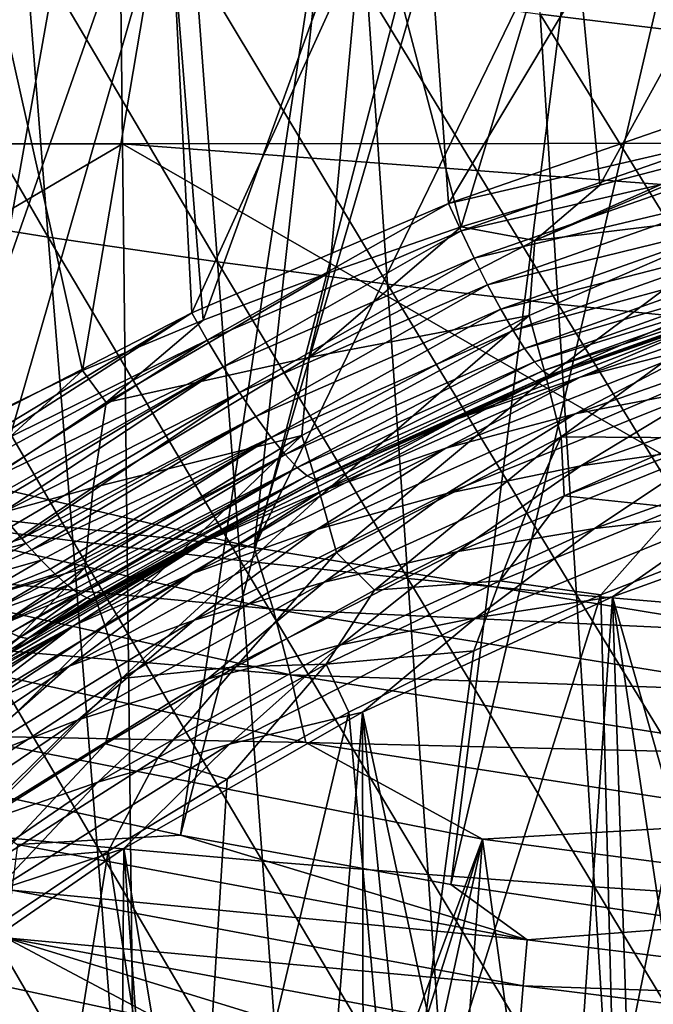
# Model space of a CAD drawing. Header units: metres. Extents: x -104 to 104, y -68 to 90.
# Tile 343 of 656: x -7.92 to -5.13, y 7.44 to 11.78. Entities that reach past the tile are written whole.
import ezdxf

# ---------------------------------------------------------------- set-up
doc = ezdxf.new("R2010")
doc.units = ezdxf.units.M
doc.layers.add('solid_FIT-BATH-153_SW0002', color=7, linetype='CONTINUOUS')

msp = doc.modelspace()

# ---------------------------------------------------------------- linework, layer by layer
at = {"layer": 'solid_FIT-BATH-153_SW0002'}
for points in [[(-7.696126, 17.929813, 7.088831), (-8.627068, 18.219688, 7.088831), (-10.731769, 9.075698, 1.037146)], [(-7.696126, 17.929813, 7.088831), (-10.731769, 9.075698, 1.037146), (-9.568754, 8.742009, 1.037146)], [(-6.755477, 17.673174, 7.088831), (-7.696126, 17.929813, 7.088831), (-9.568754, 8.742009, 1.037146)], [(-6.755477, 17.673174, 7.088831), (-9.568754, 8.742009, 1.037146), (-8.395401, 8.446725, 1.037146)], [(-5.806311, 17.450094, 7.088831), (-6.755477, 17.673174, 7.088831), (-8.395401, 8.446725, 1.037146)], [(-5.806311, 17.450094, 7.088831), (-8.395401, 8.446725, 1.037146), (-7.212977, 8.190164, 1.037146)], [(-4.849822, 17.260857, 7.088831), (-5.806311, 17.450094, 7.088831), (-7.212977, 8.190164, 1.037146)], [(-4.849822, 17.260857, 7.088831), (-7.212977, 8.190164, 1.037146), (-6.02276, 7.972602, 1.037146)], [(-3.887217, 17.105701, 7.088831), (-4.849822, 17.260857, 7.088831), (-6.02276, 7.972602, 1.037146)], [(-3.887217, 17.105701, 7.088831), (-6.02276, 7.972602, 1.037146), (-4.826035, 7.794276, 1.037146)], [(-9.140502, 9.978539, -2.882639), (-8.268872, 15.925426, 0.975642), (-7.258155, 15.650084, 0.975642)], [(0, 11.240217, 15.982179), (0, 15.701604, 16.032978), (-7.519073, 15.67835, 16.032923)], [(-14.936919, 11.234045, 15.983197), (-7.519073, 15.67835, 16.032923), (-15.038146, 15.678449, 16.034233)], [(-7.46846, 11.233978, 15.982239), (-7.519073, 15.67835, 16.032923), (-14.936919, 11.234045, 15.983197)], [(0, 11.240217, 15.982179), (-7.519073, 15.67835, 16.032923), (-7.46846, 11.233978, 15.982239)], [(-9.140502, 9.978539, -2.882639), (-7.258155, 15.650084, 0.975642), (-6.238311, 15.41075, 0.975642)], [(-6.889472, 9.456616, -2.882639), (-9.140502, 9.978539, -2.882639), (-6.238311, 15.41075, 0.975642)], [(-6.889472, 9.456616, -2.882639), (-6.238311, 15.41075, 0.975642), (-5.210623, 15.207726, 0.975642)], [(-6.889472, 9.456616, -2.882639), (-5.210623, 15.207726, 0.975642), (-4.176383, 15.041265, 0.975642)], [(-4.609259, 9.082228, -2.882639), (-6.889472, 9.456616, -2.882639), (-4.176383, 15.041265, 0.975642)], [(-4.866733, 11.712846, 12.977119), (-5.710855, 13.085999, 12.995414), (-4.937252, 12.979294, 12.9933)], [(-4.866733, 11.712846, 12.977119), (-5.630497, 11.804783, 12.979085), (-5.710855, 13.085999, 12.995414)], [(-7.163451, 10.488963, -11.429133), (-6.154809, 12.70735, -11.919463), (-7.275541, 12.694921, -11.792586)], [(-7.163451, 10.488963, -11.429133), (-6.034151, 10.971726, -11.631185), (-6.154809, 12.70735, -11.919463)], [(-6.034151, 10.971726, -11.631185), (-4.988626, 12.715844, -12.007832), (-6.154809, 12.70735, -11.919463)], [(-6.034151, 10.971726, -11.631185), (-4.869439, 11.374549, -11.782463), (-4.988626, 12.715844, -12.007832)], [(-8.245255, 9.933177, -11.176168), (-7.275541, 12.694921, -11.792586), (-8.347327, 12.678046, -11.625375)], [(-8.245255, 9.933177, -11.176168), (-7.163451, 10.488963, -11.429133), (-7.275541, 12.694921, -11.792586)], [(-7.272299, 12.437229, -14.818346), (-6.393492, 12.443331, -14.911039), (-7.114074, 10.457013, -14.495193)], [(-6.393492, 12.443331, -14.911039), (-6.557828, 10.66748, -14.588692), (-7.114074, 10.457013, -14.495193)], [(-6.393492, 12.443331, -14.911039), (-5.978217, 10.868285, -14.673375), (-6.557828, 10.66748, -14.588692)], [(-6.393492, 12.443331, -14.911039), (-5.500881, 12.448036, -14.982031), (-5.978217, 10.868285, -14.673375)], [(-5.500881, 12.448036, -14.982031), (-5.366915, 11.052241, -14.748371), (-5.978217, 10.868285, -14.673375)], [(-5.500881, 12.448036, -14.982031), (-4.596961, 12.451509, -15.034016), (-5.366915, 11.052241, -14.748371)], [(-4.596961, 12.451509, -15.034016), (-4.734725, 11.216415, -14.812379), (-5.366915, 11.052241, -14.748371)], [(-8.135603, 12.429674, -14.70241), (-7.644965, 10.234975, -14.393357), (-8.423398, 9.860626, -14.218665)], [(-8.135603, 12.429674, -14.70241), (-7.272299, 12.437229, -14.818346), (-7.644965, 10.234975, -14.393357)], [(-7.272299, 12.437229, -14.818346), (-7.114074, 10.457013, -14.495193), (-7.644965, 10.234975, -14.393357)], [(-7.795195, 10.82274, 12.968677), (-8.650949, 12.304293, 12.988671), (-7.901816, 12.159851, 12.986032)], [(-7.795195, 10.82274, 12.968677), (-8.53646, 10.942073, 12.971038), (-8.650949, 12.304293, 12.988671)], [(-7.050293, 10.713816, 12.966456), (-7.901816, 12.159851, 12.986032), (-7.148433, 12.028386, 12.983549)], [(-7.050293, 10.713816, 12.966456), (-7.795195, 10.82274, 12.968677), (-7.901816, 12.159851, 12.986032)], [(-6.302063, 10.615309, 12.964382), (-7.148433, 12.028386, 12.983549), (-6.391194, 11.909996, 12.981231)], [(-6.302063, 10.615309, 12.964382), (-7.050293, 10.713816, 12.966456), (-7.148433, 12.028386, 12.983549)], [(-5.550812, 10.527223, 12.962461), (-6.391194, 11.909996, 12.981231), (-5.630497, 11.804783, 12.979085)], [(-5.550812, 10.527223, 12.962461), (-6.302063, 10.615309, 12.964382), (-6.391194, 11.909996, 12.981231)], [(-4.79685, 10.449564, 12.960697), (-5.630497, 11.804783, 12.979085), (-4.866733, 11.712846, 12.977119)], [(-4.79685, 10.449564, 12.960697), (-5.550812, 10.527223, 12.962461), (-5.630497, 11.804783, 12.979085)], [(-4.825456, 11.251573, -11.75345), (-4.869439, 11.374549, -11.782463), (-6.034151, 10.971726, -11.631185)], [(-7.46846, 11.233978, 15.982239), (-14.936919, 11.234045, 15.983197), (-14.838541, 6.90578, 15.924593)], [(-7.46846, 11.233978, 15.982239), (-14.838541, 6.90578, 15.924593), (-7.419271, 6.905747, 15.92407)], [(0, 11.240217, 15.982179), (-7.46846, 11.233978, 15.982239), (0, 10.669491, 15.975034)], [(-7.46846, 11.233978, 15.982239), (-7.419271, 6.905747, 15.92407), (0, 6.935082, 15.924421)], [(-7.46846, 11.233978, 15.982239), (0, 6.935082, 15.924421), (0, 10.669491, 15.975034)], [(-5.978311, 10.850644, -11.6051), (-4.825456, 11.251573, -11.75345), (-6.034151, 10.971726, -11.631185)], [(-5.978311, 10.850644, -11.6051), (-4.779748, 11.128572, -11.706433), (-4.825456, 11.251573, -11.75345)], [(-5.652872, 10.808025, -14.693251), (-4.610271, 11.246296, -14.823577), (-4.629793, 10.933299, -14.791762)], [(-4.734725, 11.216415, -14.812379), (-4.610271, 11.246296, -14.823577), (-5.652872, 10.808025, -14.693251)], [(-5.366915, 11.052241, -14.748371), (-4.734725, 11.216415, -14.812379), (-5.652872, 10.808025, -14.693251)], [(-5.978311, 10.850644, -11.6051), (-5.920451, 10.72983, -11.560271), (-4.779748, 11.128572, -11.706433)], [(-5.920451, 10.72983, -11.560271), (-4.733482, 11.010116, -11.639236), (-4.779748, 11.128572, -11.706433)], [(-5.978217, 10.868285, -14.673375), (-5.366915, 11.052241, -14.748371), (-5.652872, 10.808025, -14.693251)], [(-7.096185, 10.369922, -11.408322), (-6.034151, 10.971726, -11.631185), (-7.163451, 10.488963, -11.429133)], [(-7.096185, 10.369922, -11.408322), (-5.978311, 10.850644, -11.6051), (-6.034151, 10.971726, -11.631185)], [(-5.920451, 10.72983, -11.560271), (-5.861668, 10.613527, -11.494624), (-4.733482, 11.010116, -11.639236)], [(-5.861668, 10.613527, -11.494624), (-4.68804, 10.900323, -11.552509), (-4.733482, 11.010116, -11.639236)], [(-7.687284, 9.485058, 12.950884), (-8.53646, 10.942073, 12.971038), (-7.795195, 10.82274, 12.968677)], [(-7.687284, 9.485058, 12.950884), (-8.420421, 9.579642, 12.952908), (-8.53646, 10.942073, 12.971038)], [(-5.678072, 10.478563, -14.683022), (-4.629793, 10.933299, -14.791762), (-5.603821, 10.204673, -14.728645)], [(-5.652872, 10.808025, -14.693251), (-4.629793, 10.933299, -14.791762), (-5.678072, 10.478563, -14.683022)], [(-4.629793, 10.933299, -14.791762), (-4.566219, 10.653666, -14.811143), (-5.603821, 10.204673, -14.728645)], [(-5.861668, 10.613527, -11.494624), (-5.803776, 10.505914, -11.408729), (-4.68804, 10.900323, -11.552509)], [(-5.803776, 10.505914, -11.408729), (-4.644983, 10.803375, -11.448476), (-4.68804, 10.900323, -11.552509)], [(-7.096185, 10.369922, -11.408322), (-7.025138, 10.251814, -11.366787), (-5.978311, 10.850644, -11.6051)], [(-7.025138, 10.251814, -11.366787), (-5.920451, 10.72983, -11.560271), (-5.978311, 10.850644, -11.6051)], [(-5.978217, 10.868285, -14.673375), (-5.652872, 10.808025, -14.693251), (-6.647692, 10.292208, -14.54293)], [(-6.557828, 10.66748, -14.588692), (-5.978217, 10.868285, -14.673375), (-6.647692, 10.292208, -14.54293)], [(-6.951095, 9.398363, 12.948982), (-7.795195, 10.82274, 12.968677), (-7.050293, 10.713816, 12.966456)], [(-6.951095, 9.398363, 12.948982), (-7.687284, 9.485058, 12.950884), (-7.795195, 10.82274, 12.968677)], [(-6.647692, 10.292208, -14.54293), (-5.652872, 10.808025, -14.693251), (-5.678072, 10.478563, -14.683022)], [(-5.803776, 10.505914, -11.408729), (-5.748836, 10.411234, -11.304829), (-4.644983, 10.803375, -11.448476)], [(-5.748836, 10.411234, -11.304829), (-4.605772, 10.722998, -11.329836), (-4.644983, 10.803375, -11.448476)], [(-6.212074, 9.319481, 12.947206), (-7.050293, 10.713816, 12.966456), (-6.302063, 10.615309, 12.964382)], [(-6.212074, 9.319481, 12.947206), (-6.951095, 9.398363, 12.948982), (-7.050293, 10.713816, 12.966456)], [(-7.025138, 10.251814, -11.366787), (-6.952806, 10.138103, -11.303516), (-5.920451, 10.72983, -11.560271)], [(-6.952806, 10.138103, -11.303516), (-5.861668, 10.613527, -11.494624), (-5.920451, 10.72983, -11.560271)], [(-5.748836, 10.411234, -11.304829), (-5.698783, 10.333259, -11.18567), (-4.605772, 10.722998, -11.329836)], [(-5.698783, 10.333259, -11.18567), (-4.571442, 10.661077, -11.200905), (-4.605772, 10.722998, -11.329836)], [(-7.539827, 10.094431, -14.390587), (-6.557828, 10.66748, -14.588692), (-6.647692, 10.292208, -14.54293)], [(-7.114074, 10.457013, -14.495193), (-6.557828, 10.66748, -14.588692), (-7.539827, 10.094431, -14.390587)], [(-5.698783, 10.333259, -11.18567), (-5.654994, 10.273851, -11.055747), (-4.571442, 10.661077, -11.200905)], [(-5.654994, 10.273851, -11.055747), (-4.5429, 10.618981, -11.066389), (-4.571442, 10.661077, -11.200905)], [(-5.603821, 10.204673, -14.728645), (-4.566219, 10.653666, -14.811143), (-5.538108, 9.943907, -14.812038)], [(-4.566219, 10.653666, -14.811143), (-4.508562, 10.384362, -14.869641), (-5.538108, 9.943907, -14.812038)], [(-6.952806, 10.138103, -11.303516), (-6.881535, 10.033041, -11.218951), (-5.861668, 10.613527, -11.494624)], [(-6.881535, 10.033041, -11.218951), (-5.803776, 10.505914, -11.408729), (-5.861668, 10.613527, -11.494624)], [(-5.470445, 9.248332, 12.94556), (-6.302063, 10.615309, 12.964382), (-5.550812, 10.527223, 12.962461)], [(-5.470445, 9.248332, 12.94556), (-6.212074, 9.319481, 12.947206), (-6.302063, 10.615309, 12.964382)], [(-5.654994, 10.273851, -11.055747), (-5.618676, 10.234331, -10.91997), (-4.5429, 10.618981, -11.066389)], [(-5.618676, 10.234331, -10.91997), (-4.520549, 10.596605, -10.930663), (-4.5429, 10.618981, -11.066389)], [(-5.618676, 10.234331, -10.91997), (-5.590364, 10.214512, -10.782896), (-4.520549, 10.596605, -10.930663)], [(-5.590364, 10.214512, -10.782896), (-4.558628, 10.576406, -10.791552), (-4.520549, 10.596605, -10.930663)], [(-4.469855, 10.604422, -10.203499), (-4.558628, 10.576406, -10.791552), (-5.539183, 10.225667, -10.203499)], [(-4.843968, 10.469215, -10.047064), (-4.469855, 10.604422, -10.203499), (-5.539183, 10.225667, -10.203499)], [(-5.454344, 10.206476, -9.894332), (-4.281692, 10.610683, -9.894332), (-4.843968, 10.469215, -10.047064)], [(-4.887741, 10.351727, -9.749228), (-4.281692, 10.610683, -9.894332), (-5.454344, 10.206476, -9.894332)], [(-5.590364, 10.214512, -10.782896), (-5.570832, 10.21305, -10.648538), (-4.558628, 10.576406, -10.791552)], [(-5.539183, 10.225667, -10.203499), (-4.558628, 10.576406, -10.791552), (-5.570832, 10.21305, -10.648538)], [(-16.565041, 10.504413, 0.796502), (-17.18494, -17.214111, 0.796502), (-6.062214, -7.214049, 0.796502)], [(-15.459275, 9.984396, 0.796502), (-16.565041, 10.504413, 0.796502), (-6.062214, -7.214049, 0.796502)], [(-6.881535, 10.033041, -11.218951), (-6.814017, 9.940963, -11.115333), (-5.803776, 10.505914, -11.408729)], [(-6.814017, 9.940963, -11.115333), (-5.748836, 10.411234, -11.304829), (-5.803776, 10.505914, -11.408729)], [(-4.72643, 9.184841, 12.944046), (-5.550812, 10.527223, 12.962461), (-4.79685, 10.449564, 12.960697)], [(-4.72643, 9.184841, 12.944046), (-5.470445, 9.248332, 12.94556), (-5.550812, 10.527223, 12.962461)], [(-8.198051, 9.865033, -11.169765), (-7.163451, 10.488963, -11.429133), (-8.245255, 9.933177, -11.176168)], [(-8.198051, 9.865033, -11.169765), (-8.178948, 9.838084, -11.165127), (-7.163451, 10.488963, -11.429133)], [(-8.178948, 9.838084, -11.165127), (-7.096185, 10.369922, -11.408322), (-7.163451, 10.488963, -11.429133)], [(-7.644965, 10.234975, -14.393357), (-7.114074, 10.457013, -14.495193), (-7.539827, 10.094431, -14.390587)], [(-6.679033, 9.94882, -14.557716), (-5.678072, 10.478563, -14.683022), (-6.59669, 9.683878, -14.63279)], [(-6.647692, 10.292208, -14.54293), (-5.678072, 10.478563, -14.683022), (-6.679033, 9.94882, -14.557716)], [(-5.678072, 10.478563, -14.683022), (-5.603821, 10.204673, -14.728645), (-6.59669, 9.683878, -14.63279)], [(-5.993219, 10.023142, -10.047064), (-4.843968, 10.469215, -10.047064), (-5.539183, 10.225667, -10.203499)], [(-5.454344, 10.206476, -9.894332), (-4.843968, 10.469215, -10.047064), (-5.993219, 10.023142, -10.047064)], [(-5.475473, 10.045175, -9.615332), (-4.299428, 10.456763, -9.615332), (-4.887741, 10.351727, -9.749228)], [(-4.885638, 10.157314, -9.495948), (-4.299428, 10.456763, -9.615332), (-5.475473, 10.045175, -9.615332)], [(-6.814017, 9.940963, -11.115333), (-6.752773, 9.865707, -10.995464), (-5.748836, 10.411234, -11.304829)], [(-6.752773, 9.865707, -10.995464), (-5.698783, 10.333259, -11.18567), (-5.748836, 10.411234, -11.304829)], [(-8.178948, 9.838084, -11.165127), (-8.149797, 9.797567, -11.156002), (-7.096185, 10.369922, -11.408322)], [(-8.149797, 9.797567, -11.156002), (-8.101026, 9.731415, -11.135222), (-7.096185, 10.369922, -11.408322)], [(-8.101026, 9.731415, -11.135222), (-7.025138, 10.251814, -11.366787), (-7.096185, 10.369922, -11.408322)], [(-4.946841, 9.939602, -14.946869), (-5.538108, 9.943907, -14.812038), (-4.508562, 10.384362, -14.869641)], [(-6.752773, 9.865707, -10.995464), (-6.699577, 9.809107, -10.864089), (-5.698783, 10.333259, -11.18567)], [(-6.699577, 9.809107, -10.864089), (-5.654994, 10.273851, -11.055747), (-5.698783, 10.333259, -11.18567)], [(-6.045315, 9.894415, -9.749228), (-4.887741, 10.351727, -9.749228), (-5.454344, 10.206476, -9.894332)], [(-5.475473, 10.045175, -9.615332), (-4.887741, 10.351727, -9.749228), (-6.045315, 9.894415, -9.749228)], [(-7.59726, 9.720809, -14.374263), (-6.647692, 10.292208, -14.54293), (-6.679033, 9.94882, -14.557716)], [(-7.539827, 10.094431, -14.390587), (-6.647692, 10.292208, -14.54293), (-7.59726, 9.720809, -14.374263)], [(-7.644965, 10.234975, -14.393357), (-7.539827, 10.094431, -14.390587), (-8.469893, 9.480054, -14.173357)], [(-8.423398, 9.860626, -14.218665), (-7.644965, 10.234975, -14.393357), (-8.469893, 9.480054, -14.173357)], [(-8.101026, 9.731415, -11.135222), (-8.052315, 9.66741, -11.10752), (-7.025138, 10.251814, -11.366787)], [(-8.052315, 9.66741, -11.10752), (-8.036592, 9.647204, -11.097053), (-7.025138, 10.251814, -11.366787)], [(-8.036592, 9.647204, -11.097053), (-8.004176, 9.606262, -11.073043), (-7.025138, 10.251814, -11.366787)], [(-8.004176, 9.606262, -11.073043), (-6.952806, 10.138103, -11.303516), (-7.025138, 10.251814, -11.366787)], [(-6.699577, 9.809107, -10.864089), (-6.655973, 9.772426, -10.726415), (-5.654994, 10.273851, -11.055747)], [(-6.655973, 9.772426, -10.726415), (-5.618676, 10.234331, -10.91997), (-5.654994, 10.273851, -11.055747)], [(-6.655973, 9.772426, -10.726415), (-6.622613, 9.75537, -10.587271), (-5.618676, 10.234331, -10.91997)], [(-6.622613, 9.75537, -10.587271), (-5.590364, 10.214512, -10.782896), (-5.618676, 10.234331, -10.91997)], [(-6.622613, 9.75537, -10.587271), (-6.598857, 9.756414, -10.450978), (-5.590364, 10.214512, -10.782896)], [(-6.598857, 9.756414, -10.450978), (-5.613904, 10.195744, -10.641422), (-5.590364, 10.214512, -10.782896)], [(-6.576796, 9.7672, -10.203499), (-5.613904, 10.195744, -10.641422), (-6.598857, 9.756414, -10.450978)], [(-6.59669, 9.683878, -14.63279), (-5.603821, 10.204673, -14.728645), (-6.526017, 9.434906, -14.743647)], [(-6.589455, 9.706459, -9.894332), (-5.454344, 10.206476, -9.894332), (-5.993219, 10.023142, -10.047064)], [(-6.045315, 9.894415, -9.749228), (-5.454344, 10.206476, -9.894332), (-6.589455, 9.706459, -9.894332)], [(-5.539183, 10.225667, -10.203499), (-5.613904, 10.195744, -10.641422), (-6.576796, 9.7672, -10.203499)], [(-5.993219, 10.023142, -10.047064), (-5.539183, 10.225667, -10.203499), (-6.576796, 9.7672, -10.203499)], [(-5.603821, 10.204673, -14.728645), (-5.538108, 9.943907, -14.812038), (-6.526017, 9.434906, -14.743647)], [(-5.539183, 10.225667, -10.203499), (-5.570832, 10.21305, -10.648538), (-5.613904, 10.195744, -10.641422)], [(-5.613904, 10.195744, -10.641422), (-5.570832, 10.21305, -10.648538), (-5.590364, 10.214512, -10.782896)], [(-5.450894, 9.816323, -9.39402), (-4.28105, 10.230692, -9.39402), (-4.885638, 10.157314, -9.495948)], [(-4.847024, 9.902052, -9.312064), (-4.28105, 10.230692, -9.39402), (-5.450894, 9.816323, -9.39402)], [(-6.041101, 9.694506, -9.495948), (-4.885638, 10.157314, -9.495948), (-5.475473, 10.045175, -9.615332)], [(-5.450894, 9.816323, -9.39402), (-4.885638, 10.157314, -9.495948), (-6.041101, 9.694506, -9.495948)], [(-8.004176, 9.606262, -11.073043), (-7.95724, 9.548726, -11.032398), (-6.952806, 10.138103, -11.303516)], [(-7.95724, 9.548726, -11.032398), (-7.911915, 9.495221, -10.986227), (-6.952806, 10.138103, -11.303516)], [(-7.911915, 9.495221, -10.986227), (-6.881535, 10.033041, -11.218951), (-6.952806, 10.138103, -11.303516)], [(-8.469893, 9.480054, -14.173357), (-7.539827, 10.094431, -14.390587), (-7.59726, 9.720809, -14.374263)], [(-7.911915, 9.495221, -10.986227), (-7.893562, 9.474173, -10.965454), (-6.881535, 10.033041, -11.218951)], [(-7.893562, 9.474173, -10.965454), (-7.868175, 9.445689, -10.934576), (-6.881535, 10.033041, -11.218951)], [(-7.868175, 9.445689, -10.934576), (-6.814017, 9.940963, -11.115333), (-6.881535, 10.033041, -11.218951)], [(-7.101922, 9.484127, -10.047064), (-5.993219, 10.023142, -10.047064), (-6.576796, 9.7672, -10.203499)], [(-6.589455, 9.706459, -9.894332), (-5.993219, 10.023142, -10.047064), (-7.101922, 9.484127, -10.047064)], [(-6.612756, 9.53618, -9.615332), (-5.475473, 10.045175, -9.615332), (-6.045315, 9.894415, -9.749228)], [(-6.041101, 9.694506, -9.495948), (-5.475473, 10.045175, -9.615332), (-6.612756, 9.53618, -9.615332)], [(-15.459275, 9.984396, 0.796502), (-6.062214, -7.214049, 0.796502), (-6.394922, -6.560894, 0.796502)], [(-14.334518, 9.499496, 0.796502), (-15.459275, 9.984396, 0.796502), (-6.394922, -6.560894, 0.796502)], [(-9.031182, 9.690214, -3.020582), (-9.140502, 9.978539, -2.882639), (-6.889472, 9.456616, -2.882639)], [(-7.868175, 9.445689, -10.934576), (-7.826593, 9.400805, -10.878036), (-6.814017, 9.940963, -11.115333)], [(-7.826593, 9.400805, -10.878036), (-7.787334, 9.360778, -10.816769), (-6.814017, 9.940963, -11.115333)], [(-7.787334, 9.360778, -10.816769), (-7.765148, 9.339311, -10.778288), (-6.814017, 9.940963, -11.115333)], [(-7.765148, 9.339311, -10.778288), (-6.752773, 9.865707, -10.995464), (-6.814017, 9.940963, -11.115333)], [(-7.634901, 9.367246, -14.412738), (-6.679033, 9.94882, -14.557716), (-7.546585, 9.114208, -14.516579)], [(-7.59726, 9.720809, -14.374263), (-6.679033, 9.94882, -14.557716), (-7.634901, 9.367246, -14.412738)], [(-6.679033, 9.94882, -14.557716), (-6.59669, 9.683878, -14.63279), (-7.546585, 9.114208, -14.516579)], [(-6.359333, 9.267723, -14.889669), (-6.526017, 9.434906, -14.743647), (-5.538108, 9.943907, -14.812038)], [(-5.693094, 9.6039, -14.920019), (-6.359333, 9.267723, -14.889669), (-5.538108, 9.943907, -14.812038)], [(-5.524659, 9.683626, -14.926554), (-5.693094, 9.6039, -14.920019), (-5.538108, 9.943907, -14.812038)], [(-4.946841, 9.939602, -14.946869), (-5.524659, 9.683626, -14.926554), (-5.538108, 9.943907, -14.812038)], [(-4.773195, 9.968196, -14.971434), (-5.524659, 9.683626, -14.926554), (-4.946841, 9.939602, -14.946869)], [(-5.022917, 9.630694, -15.076762), (-5.524659, 9.683626, -14.926554), (-4.773195, 9.968196, -14.971434)], [(-5.39134, 9.539246, -9.252103), (-4.235041, 9.952726, -9.252103), (-4.847024, 9.902052, -9.312064)], [(-4.783566, 9.608313, -9.215614), (-4.235041, 9.952726, -9.252103), (-5.39134, 9.539246, -9.252103)], [(-7.160655, 9.342031, -9.749228), (-6.045315, 9.894415, -9.749228), (-6.589455, 9.706459, -9.894332)], [(-6.612756, 9.53618, -9.615332), (-6.045315, 9.894415, -9.749228), (-7.160655, 9.342031, -9.749228)], [(-5.992059, 9.438408, -9.312064), (-4.847024, 9.902052, -9.312064), (-5.450894, 9.816323, -9.39402)], [(-5.39134, 9.539246, -9.252103), (-4.847024, 9.902052, -9.312064), (-5.992059, 9.438408, -9.312064)], [(-7.765148, 9.339311, -10.778288), (-7.750111, 9.325289, -10.750435), (-6.752773, 9.865707, -10.995464)], [(-7.750111, 9.325289, -10.750435), (-7.710509, 9.290738, -10.669145), (-6.752773, 9.865707, -10.995464)], [(-7.710509, 9.290738, -10.669145), (-6.699577, 9.809107, -10.864089), (-6.752773, 9.865707, -10.995464)], [(-7.710509, 9.290738, -10.669145), (-7.683598, 9.269672, -10.605867), (-6.699577, 9.809107, -10.864089)], [(-7.683598, 9.269672, -10.605867), (-7.663773, 9.255801, -10.553778), (-6.699577, 9.809107, -10.864089)], [(-7.663773, 9.255801, -10.553778), (-7.654817, 9.25011, -10.528332), (-6.699577, 9.809107, -10.864089)], [(-7.654817, 9.25011, -10.528332), (-6.655973, 9.772426, -10.726415), (-6.699577, 9.809107, -10.864089)], [(-6.581282, 9.304016, -9.39402), (-5.450894, 9.816323, -9.39402), (-6.041101, 9.694506, -9.495948)], [(-5.992059, 9.438408, -9.312064), (-5.450894, 9.816323, -9.39402), (-6.581282, 9.304016, -9.39402)], [(-7.654817, 9.25011, -10.528332), (-7.625858, 9.234922, -10.435349), (-6.655973, 9.772426, -10.726415)], [(-7.625858, 9.234922, -10.435349), (-7.608103, 9.229002, -10.367035), (-6.655973, 9.772426, -10.726415)], [(-7.608103, 9.229002, -10.367035), (-6.622613, 9.75537, -10.587271), (-6.655973, 9.772426, -10.726415)], [(-7.608103, 9.229002, -10.367035), (-7.596939, 9.227336, -10.317229), (-6.622613, 9.75537, -10.587271)], [(-7.596939, 9.227336, -10.317229), (-7.59051, 9.227413, -10.285103), (-6.622613, 9.75537, -10.587271)], [(-7.59051, 9.227413, -10.285103), (-7.576743, 9.231658, -10.203499), (-6.622613, 9.75537, -10.587271)], [(-6.576796, 9.7672, -10.203499), (-6.62081, 9.745638, -10.446094), (-7.576743, 9.231658, -10.203499)], [(-7.101922, 9.484127, -10.047064), (-6.576796, 9.7672, -10.203499), (-7.576743, 9.231658, -10.203499)], [(-7.576743, 9.231658, -10.203499), (-6.62081, 9.745638, -10.446094), (-6.622613, 9.75537, -10.587271)], [(-6.62081, 9.745638, -10.446094), (-6.598857, 9.756414, -10.450978), (-6.622613, 9.75537, -10.587271)], [(-6.576796, 9.7672, -10.203499), (-6.598857, 9.756414, -10.450978), (-6.62081, 9.745638, -10.446094)], [(-8.50404, 9.111475, -14.182156), (-7.59726, 9.720809, -14.374263), (-7.634901, 9.367246, -14.412738)], [(-8.469893, 9.480054, -14.173357), (-7.59726, 9.720809, -14.374263), (-8.50404, 9.111475, -14.182156)], [(-6.805833, 9.184555, -3.020582), (-9.031182, 9.690214, -3.020582), (-6.889472, 9.456616, -2.882639)], [(-8.930847, 9.386577, -3.121526), (-9.031182, 9.690214, -3.020582), (-6.805833, 9.184555, -3.020582)], [(-7.679213, 9.114073, -9.894332), (-6.589455, 9.706459, -9.894332), (-7.101922, 9.484127, -10.047064)], [(-7.160655, 9.342031, -9.749228), (-6.589455, 9.706459, -9.894332), (-7.679213, 9.114073, -9.894332)], [(-7.546585, 9.114208, -14.516579), (-6.59669, 9.683878, -14.63279), (-7.473377, 8.879465, -14.653719)], [(-6.59669, 9.683878, -14.63279), (-6.526017, 9.434906, -14.743647), (-7.473377, 8.879465, -14.653719)], [(-7.153289, 9.13565, -9.495948), (-6.041101, 9.694506, -9.495948), (-6.612756, 9.53618, -9.615332)], [(-6.581282, 9.304016, -9.39402), (-6.041101, 9.694506, -9.495948), (-7.153289, 9.13565, -9.495948)], [(-5.808308, 9.309175, -15.049602), (-5.693094, 9.6039, -14.920019), (-5.524659, 9.683626, -14.926554)], [(-5.022917, 9.630694, -15.076762), (-5.808308, 9.309175, -15.049602), (-5.524659, 9.683626, -14.926554)], [(-5.36238, 9.247718, -15.203499), (-5.808308, 9.309175, -15.049602), (-5.022917, 9.630694, -15.076762)], [(-4.793123, 9.468921, -15.203499), (-5.36238, 9.247718, -15.203499), (-5.022917, 9.630694, -15.076762)], [(-4.30511, 5.698001, -9.203499), (-4.173211, 9.649355, -9.203499), (-5.311707, 9.239084, -9.203499)], [(-4.783566, 9.608313, -9.215614), (-5.311707, 9.239084, -9.203499), (-4.173211, 9.649355, -9.203499)], [(-5.808308, 9.309175, -15.049602), (-6.359333, 9.267723, -14.889669), (-5.693094, 9.6039, -14.920019)], [(-5.912517, 9.147134, -9.215614), (-5.311707, 9.239084, -9.203499), (-4.783566, 9.608313, -9.215614)], [(-5.912517, 9.147134, -9.215614), (-4.783566, 9.608313, -9.215614), (-5.39134, 9.539246, -9.252103)], [(-7.579747, 8.139883, 12.932656), (-8.420421, 9.579642, 12.952908), (-7.687284, 9.485058, 12.950884)], [(-7.579747, 8.139883, 12.932656), (-8.304777, 8.209796, 12.934283), (-8.420421, 9.579642, 12.952908)], [(-8.289192, 9.370427, -10.953354), (-7.911915, 9.495221, -10.986227), (-7.95724, 9.548726, -11.032398)], [(-6.507925, 9.028139, -9.252103), (-5.39134, 9.539246, -9.252103), (-5.992059, 9.438408, -9.312064)], [(-5.912517, 9.147134, -9.215614), (-5.39134, 9.539246, -9.252103), (-6.507925, 9.028139, -9.252103)], [(-13.192939, 9.050647, 0.796502), (-14.334518, 9.499496, 0.796502), (-6.394922, -6.560894, 0.796502)], [(-8.289192, 9.370427, -10.953354), (-7.893562, 9.474173, -10.965454), (-7.911915, 9.495221, -10.986227)], [(-7.703225, 8.933382, -9.615332), (-6.612756, 9.53618, -9.615332), (-7.160655, 9.342031, -9.749228)], [(-7.153289, 9.13565, -9.495948), (-6.612756, 9.53618, -9.615332), (-7.703225, 8.933382, -9.615332)], [(-8.213428, 9.289826, -10.881722), (-7.893562, 9.474173, -10.965454), (-8.289192, 9.370427, -10.953354)], [(-8.213428, 9.289826, -10.881722), (-7.868175, 9.445689, -10.934576), (-7.893562, 9.474173, -10.965454)], [(-7.970125, 8.986807, -10.099144), (-8.162245, 8.85605, -10.047153), (-7.101922, 9.484127, -10.047064)], [(-7.679213, 9.114073, -9.894332), (-7.101922, 9.484127, -10.047064), (-8.162245, 8.85605, -10.047153)], [(-7.774937, 9.112012, -10.151308), (-7.970125, 8.986807, -10.099144), (-7.101922, 9.484127, -10.047064)], [(-7.774937, 9.112012, -10.151308), (-7.101922, 9.484127, -10.047064), (-7.576743, 9.231658, -10.203499)], [(-6.852235, 8.07544, 12.931129), (-7.687284, 9.485058, 12.950884), (-6.951095, 9.398363, 12.948982)], [(-6.852235, 8.07544, 12.931129), (-7.579747, 8.139883, 12.932656), (-7.687284, 9.485058, 12.950884)], [(-6.805833, 9.184555, -3.020582), (-6.889472, 9.456616, -2.882639), (-4.609259, 9.082228, -2.882639)], [(-5.304309, 6.93823, -15.203499), (-5.36238, 9.247718, -15.203499), (-4.793123, 9.468921, -15.203499)], [(-4.299156, 7.382131, -15.203499), (-5.304309, 6.93823, -15.203499), (-4.793123, 9.468921, -15.203499)], [(-8.213428, 9.289826, -10.881722), (-7.826593, 9.400805, -10.878036), (-7.868175, 9.445689, -10.934576)], [(-6.969857, 8.931229, -14.853063), (-7.473377, 8.879465, -14.653719), (-6.526017, 9.434906, -14.743647)], [(-7.093319, 8.878679, -9.312064), (-5.992059, 9.438408, -9.312064), (-6.581282, 9.304016, -9.39402)], [(-6.507925, 9.028139, -9.252103), (-5.992059, 9.438408, -9.312064), (-7.093319, 8.878679, -9.312064)], [(-6.359333, 9.267723, -14.889669), (-6.969857, 8.931229, -14.853063), (-6.526017, 9.434906, -14.743647)], [(-6.728957, 8.896015, -3.121526), (-8.930847, 9.386577, -3.121526), (-6.805833, 9.184555, -3.020582)], [(-8.843507, 9.075005, -3.18292), (-8.930847, 9.386577, -3.121526), (-6.728957, 8.896015, -3.121526)], [(-8.547356, 8.75001, -14.238555), (-7.634901, 9.367246, -14.412738), (-8.454502, 8.510429, -14.367357)], [(-8.50404, 9.111475, -14.182156), (-7.634901, 9.367246, -14.412738), (-8.547356, 8.75001, -14.238555)], [(-7.634901, 9.367246, -14.412738), (-7.546585, 9.114208, -14.516579), (-8.454502, 8.510429, -14.367357)], [(-8.14091, 9.218743, -10.796092), (-7.826593, 9.400805, -10.878036), (-8.213428, 9.289826, -10.881722)], [(-8.14091, 9.218743, -10.796092), (-7.787334, 9.360778, -10.816769), (-7.826593, 9.400805, -10.878036)], [(-6.122381, 8.016321, 12.929705), (-6.951095, 9.398363, 12.948982), (-6.212074, 9.319481, 12.947206)], [(-6.122381, 8.016321, 12.929705), (-6.852235, 8.07544, 12.931129), (-6.951095, 9.398363, 12.948982)], [(-8.225968, 8.698433, -9.749228), (-7.160655, 9.342031, -9.749228), (-7.679213, 9.114073, -9.894332)], [(-7.703225, 8.933382, -9.615332), (-7.160655, 9.342031, -9.749228), (-8.225968, 8.698433, -9.749228)], [(-8.14091, 9.218743, -10.796092), (-7.765148, 9.339311, -10.778288), (-7.787334, 9.360778, -10.816769)], [(-8.073634, 9.159309, -10.69804), (-7.765148, 9.339311, -10.778288), (-8.14091, 9.218743, -10.796092)], [(-8.073634, 9.159309, -10.69804), (-7.750111, 9.325289, -10.750435), (-7.765148, 9.339311, -10.778288)], [(-8.073634, 9.159309, -10.69804), (-7.710509, 9.290738, -10.669145), (-7.750111, 9.325289, -10.750435)], [(-8.013167, 9.112698, -10.590391), (-7.710509, 9.290738, -10.669145), (-8.073634, 9.159309, -10.69804)], [(-8.013167, 9.112698, -10.590391), (-7.683598, 9.269672, -10.605867), (-7.710509, 9.290738, -10.669145)], [(-7.664032, 8.697477, -9.39402), (-6.581282, 9.304016, -9.39402), (-7.153289, 9.13565, -9.495948)], [(-7.093319, 8.878679, -9.312064), (-6.581282, 9.304016, -9.39402), (-7.664032, 8.697477, -9.39402)], [(-5.808308, 9.309175, -15.049602), (-6.572429, 8.941938, -15.01703), (-6.359333, 9.267723, -14.889669)], [(-5.922614, 9.001313, -15.203499), (-6.572429, 8.941938, -15.01703), (-5.808308, 9.309175, -15.049602)], [(-5.390325, 7.96238, 12.928383), (-6.212074, 9.319481, 12.947206), (-5.470445, 9.248332, 12.94556)], [(-5.390325, 7.96238, 12.928383), (-6.122381, 8.016321, 12.929705), (-6.212074, 9.319481, 12.947206)], [(-5.36238, 9.247718, -15.203499), (-5.922614, 9.001313, -15.203499), (-5.808308, 9.309175, -15.049602)], [(-8.013167, 9.112698, -10.590391), (-7.663773, 9.255801, -10.553778), (-7.683598, 9.269672, -10.605867)], [(-7.960972, 9.079844, -10.476281), (-7.663773, 9.255801, -10.553778), (-8.013167, 9.112698, -10.590391)], [(-7.960972, 9.079844, -10.476281), (-7.654817, 9.25011, -10.528332), (-7.663773, 9.255801, -10.553778)], [(-7.918214, 9.061184, -10.358879), (-7.654817, 9.25011, -10.528332), (-7.960972, 9.079844, -10.476281)], [(-7.918214, 9.061184, -10.358879), (-7.625858, 9.234922, -10.435349), (-7.654817, 9.25011, -10.528332)], [(-7.884817, 9.055163, -10.241478), (-7.625858, 9.234922, -10.435349), (-7.918214, 9.061184, -10.358879)], [(-7.884817, 9.055163, -10.241478), (-7.608103, 9.229002, -10.367035), (-7.625858, 9.234922, -10.435349)], [(-6.572429, 8.941938, -15.01703), (-6.969857, 8.931229, -14.853063), (-6.359333, 9.267723, -14.889669)], [(-5.602336, 4.988536, -9.203499), (-5.311707, 9.239084, -9.203499), (-6.411464, 8.731464, -9.203499)], [(-5.912517, 9.147134, -9.215614), (-6.411464, 8.731464, -9.203499), (-5.311707, 9.239084, -9.203499)], [(-6.26416, 6.403659, -15.203499), (-5.922614, 9.001313, -15.203499), (-5.36238, 9.247718, -15.203499)], [(-5.304309, 6.93823, -15.203499), (-6.26416, 6.403659, -15.203499), (-5.36238, 9.247718, -15.203499)], [(-5.602336, 4.988536, -9.203499), (-5.181093, 5.24565, -9.203499), (-5.311707, 9.239084, -9.203499)], [(-4.656209, 7.913469, 12.927164), (-5.470445, 9.248332, 12.94556), (-4.72643, 9.184841, 12.944046)], [(-4.656209, 7.913469, 12.927164), (-5.390325, 7.96238, 12.928383), (-5.470445, 9.248332, 12.94556)], [(-4.748019, 5.482541, -9.203499), (-4.30511, 5.698001, -9.203499), (-5.311707, 9.239084, -9.203499)], [(-5.181093, 5.24565, -9.203499), (-4.748019, 5.482541, -9.203499), (-5.311707, 9.239084, -9.203499)], [(-7.884817, 9.055163, -10.241478), (-7.596939, 9.227336, -10.317229), (-7.608103, 9.229002, -10.367035)], [(-7.884817, 9.055163, -10.241478), (-7.774937, 9.112012, -10.151308), (-7.596939, 9.227336, -10.317229)], [(-7.774937, 9.112012, -10.151308), (-7.576743, 9.231658, -10.203499), (-7.59051, 9.227413, -10.285103)], [(-7.774937, 9.112012, -10.151308), (-7.59051, 9.227413, -10.285103), (-7.596939, 9.227336, -10.317229)], [(-4.552759, 8.821888, -3.020582), (-6.805833, 9.184555, -3.020582), (-4.609259, 9.082228, -2.882639)], [(-6.728957, 8.896015, -3.121526), (-6.805833, 9.184555, -3.020582), (-4.552759, 8.821888, -3.020582)], [(-8.49074, 8.614001, -9.956972), (-8.715706, 8.433739, -9.894451), (-7.679213, 9.114073, -9.894332)], [(-8.225968, 8.698433, -9.749228), (-7.679213, 9.114073, -9.894332), (-8.715706, 8.433739, -9.894451)], [(-8.26025, 8.786345, -10.020405), (-8.49074, 8.614001, -9.956972), (-7.679213, 9.114073, -9.894332)], [(-8.454502, 8.510429, -14.367357), (-7.546585, 9.114208, -14.516579), (-8.380269, 8.290547, -14.526771)], [(-7.546585, 9.114208, -14.516579), (-7.473377, 8.879465, -14.653719), (-8.380269, 8.290547, -14.526771)], [(-8.26025, 8.786345, -10.020405), (-7.679213, 9.114073, -9.894332), (-8.162245, 8.85605, -10.047153)], [(-8.214238, 8.484749, -9.495948), (-7.153289, 9.13565, -9.495948), (-7.703225, 8.933382, -9.615332)], [(-7.664032, 8.697477, -9.39402), (-7.153289, 9.13565, -9.495948), (-8.214238, 8.484749, -9.495948)], [(-7.884817, 9.055163, -10.241478), (-7.970125, 8.986807, -10.099144), (-7.774937, 9.112012, -10.151308)], [(-6.997583, 8.590494, -9.215614), (-6.411464, 8.731464, -9.203499), (-5.912517, 9.147134, -9.215614)], [(-6.997583, 8.590494, -9.215614), (-5.912517, 9.147134, -9.215614), (-6.507925, 9.028139, -9.252103)], [(-6.662034, 8.597918, -3.18292), (-8.843507, 9.075005, -3.18292), (-6.728957, 8.896015, -3.121526)], [(-8.202335, 8.626506, -3.203498), (-8.843507, 9.075005, -3.18292), (-6.662034, 8.597918, -3.18292)], [(-8.207224, 8.878973, -10.281468), (-7.918214, 9.061184, -10.358879), (-7.960972, 9.079844, -10.476281)], [(-13.192939, 9.050647, 0.796502), (-6.394922, -6.560894, 0.796502), (-6.657277, -5.877351, 0.796502)], [(-12.038977, 8.639774, 0.796502), (-13.192939, 9.050647, 0.796502), (-6.657277, -5.877351, 0.796502)], [(-8.167494, 8.873443, -10.16561), (-7.918214, 9.061184, -10.358879), (-8.207224, 8.878973, -10.281468)], [(-8.167494, 8.873443, -10.16561), (-7.884817, 9.055163, -10.241478), (-7.918214, 9.061184, -10.358879)], [(-8.167494, 8.873443, -10.16561), (-7.970125, 8.986807, -10.099144), (-7.884817, 9.055163, -10.241478)], [(-7.576571, 8.42317, -9.252103), (-6.507925, 9.028139, -9.252103), (-7.093319, 8.878679, -9.312064)], [(-6.997583, 8.590494, -9.215614), (-6.507925, 9.028139, -9.252103), (-7.576571, 8.42317, -9.252103)], [(-5.922614, 9.001313, -15.203499), (-6.471886, 8.730672, -15.203499), (-6.572429, 8.941938, -15.01703)], [(-6.26416, 6.403659, -15.203499), (-6.471886, 8.730672, -15.203499), (-5.922614, 9.001313, -15.203499)], [(-8.73916, 8.241049, -9.615332), (-7.703225, 8.933382, -9.615332), (-8.225968, 8.698433, -9.749228)], [(-8.214238, 8.484749, -9.495948), (-7.703225, 8.933382, -9.615332), (-8.73916, 8.241049, -9.615332)], [(-6.572429, 8.941938, -15.01703), (-7.312623, 8.530514, -14.979273), (-6.969857, 8.931229, -14.853063)], [(-7.007678, 8.436908, -15.203499), (-7.312623, 8.530514, -14.979273), (-6.572429, 8.941938, -15.01703)], [(-6.471886, 8.730672, -15.203499), (-7.007678, 8.436908, -15.203499), (-6.572429, 8.941938, -15.01703)], [(-6.969857, 8.931229, -14.853063), (-7.543898, 8.592512, -14.805405), (-7.473377, 8.879465, -14.653719)], [(-7.312623, 8.530514, -14.979273), (-7.543898, 8.592512, -14.805405), (-6.969857, 8.931229, -14.853063)], [(-4.500679, 8.544233, -3.121526), (-6.728957, 8.896015, -3.121526), (-4.552759, 8.821888, -3.020582)], [(-6.662034, 8.597918, -3.18292), (-6.728957, 8.896015, -3.121526), (-4.500679, 8.544233, -3.121526)], [(-8.112954, 8.235305, -14.739939), (-8.380269, 8.290547, -14.526771), (-7.473377, 8.879465, -14.653719)], [(-8.142758, 8.226954, -9.312064), (-7.093319, 8.878679, -9.312064), (-7.664032, 8.697477, -9.39402)], [(-7.576571, 8.42317, -9.252103), (-7.093319, 8.878679, -9.312064), (-8.142758, 8.226954, -9.312064)], [(-7.543898, 8.592512, -14.805405), (-8.112954, 8.235305, -14.739939), (-7.473377, 8.879465, -14.653719)], [(-6.785103, 4.101569, -9.203499), (-6.411464, 8.731464, -9.203499), (-7.462174, 8.131299, -9.203499)], [(-6.997583, 8.590494, -9.215614), (-7.462174, 8.131299, -9.203499), (-6.411464, 8.731464, -9.203499)], [(-7.171523, 5.782159, -15.203499), (-7.007678, 8.436908, -15.203499), (-6.471886, 8.730672, -15.203499)], [(-6.26416, 6.403659, -15.203499), (-7.171523, 5.782159, -15.203499), (-6.471886, 8.730672, -15.203499)], [(-6.785103, 4.101569, -9.203499), (-6.405105, 4.415823, -9.203499), (-6.411464, 8.731464, -9.203499)], [(-6.010045, 4.7121, -9.203499), (-5.602336, 4.988536, -9.203499), (-6.411464, 8.731464, -9.203499)], [(-6.405105, 4.415823, -9.203499), (-6.010045, 4.7121, -9.203499), (-6.411464, 8.731464, -9.203499)], [(-8.691305, 8.001098, -9.39402), (-7.664032, 8.697477, -9.39402), (-8.214238, 8.484749, -9.495948)], [(-8.142758, 8.226954, -9.312064), (-7.664032, 8.697477, -9.39402), (-8.691305, 8.001098, -9.39402)], [(-10.871761, 8.266689, 0.796502), (-12.038977, 8.639774, 0.796502), (-6.657277, -5.877351, 0.796502)], [(-5.884142, 8.171531, -3.203498), (-8.202335, 8.626506, -3.203498), (-6.662034, 8.597918, -3.18292)], [(-8.145891, 2.08627, -3.203498), (-8.202335, 8.626506, -3.203498), (-5.884142, 8.171531, -3.203498)], [(-8.026303, 8.076553, -14.936583), (-8.112954, 8.235305, -14.739939), (-7.543898, 8.592512, -14.805405)], [(-8.030711, 7.942524, -9.215614), (-7.462174, 8.131299, -9.203499), (-6.997583, 8.590494, -9.215614)], [(-8.030711, 7.942524, -9.215614), (-6.997583, 8.590494, -9.215614), (-7.576571, 8.42317, -9.252103)], [(-7.312623, 8.530514, -14.979273), (-8.026303, 8.076553, -14.936583), (-7.543898, 8.592512, -14.805405)], [(-4.455358, 8.255849, -3.18292), (-6.662034, 8.597918, -3.18292), (-4.500679, 8.544233, -3.121526)], [(-5.884142, 8.171531, -3.203498), (-6.662034, 8.597918, -3.18292), (-4.455358, 8.255849, -3.18292)], [(-7.531352, 8.119277, -15.203499), (-8.026303, 8.076553, -14.936583), (-7.312623, 8.530514, -14.979273)], [(-7.007678, 8.436908, -15.203499), (-7.531352, 8.119277, -15.203499), (-7.312623, 8.530514, -14.979273)], [(-8.589406, 7.728796, -9.252103), (-7.576571, 8.42317, -9.252103), (-8.142758, 8.226954, -9.312064)], [(-8.030711, 7.942524, -9.215614), (-7.576571, 8.42317, -9.252103), (-8.589406, 7.728796, -9.252103)], [(-7.931262, 8.148472, 0.933689), (-7.212977, 8.190164, 1.037146), (-8.395401, 8.446725, 1.037146)], [(-7.171523, 5.782159, -15.203499), (-7.531352, 8.119277, -15.203499), (-7.007678, 8.436908, -15.203499)], [(-10.871761, 8.266689, 0.796502), (-6.657277, -5.877351, 0.796502), (-6.846968, -5.16975, 0.796502)], [(-9.692388, 7.931559, 0.796502), (-10.871761, 8.266689, 0.796502), (-6.846968, -5.16975, 0.796502)], [(-3.540198, 7.866922, -3.203498), (-5.884142, 8.171531, -3.203498), (-4.455358, 8.255849, -3.18292)], [(-7.47267, 6.778725, 12.913961), (-8.304777, 8.209796, 12.934283), (-7.579747, 8.139883, 12.932656)], [(-7.47267, 6.778725, 12.913961), (-8.189752, 6.823547, 12.915127), (-8.304777, 8.209796, 12.934283)], [(-7.557286, 2.834659, -3.203498), (-8.145891, 2.08627, -3.203498), (-5.884142, 8.171531, -3.203498)], [(-7.931262, 8.148472, 0.933689), (-5.686855, 7.728024, 0.933689), (-7.212977, 8.190164, 1.037146)], [(-6.900944, 3.522974, -3.203498), (-7.557286, 2.834659, -3.203498), (-5.884142, 8.171531, -3.203498)], [(-5.686855, 7.728024, 0.933689), (-6.02276, 7.972602, 1.037146), (-7.212977, 8.190164, 1.037146)], [(-6.181955, 4.146113, -3.203498), (-6.900944, 3.522974, -3.203498), (-5.884142, 8.171531, -3.203498)], [(-5.406166, 4.698545, -3.203498), (-6.181955, 4.146113, -3.203498), (-5.884142, 8.171531, -3.203498)], [(-5.406166, 4.698545, -3.203498), (-5.884142, 8.171531, -3.203498), (-3.540198, 7.866922, -3.203498)], [(-7.498332, 3.420069, -9.203499), (-7.462174, 8.131299, -9.203499), (-8.457039, 7.44284, -9.203499)], [(-8.030711, 7.942524, -9.215614), (-8.457039, 7.44284, -9.203499), (-7.462174, 8.131299, -9.203499)], [(-7.531352, 8.119277, -15.203499), (-8.040704, 7.779218, -15.203499), (-8.026303, 8.076553, -14.936583)], [(-8.017154, 5.079842, -15.203499), (-8.040704, 7.779218, -15.203499), (-7.531352, 8.119277, -15.203499)], [(-7.171523, 5.782159, -15.203499), (-8.017154, 5.079842, -15.203499), (-7.531352, 8.119277, -15.203499)], [(-7.955621, 7.947372, 0.857981), (-5.686855, 7.728024, 0.933689), (-7.931262, 8.148472, 0.933689)], [(-6.753682, 6.737113, 12.912871), (-7.579747, 8.139883, 12.932656), (-6.852235, 8.07544, 12.931129)], [(-6.753682, 6.737113, 12.912871), (-7.47267, 6.778725, 12.913961), (-7.579747, 8.139883, 12.932656)], [(-7.498332, 3.420069, -9.203499), (-7.14948, 3.76962, -9.203499), (-7.462174, 8.131299, -9.203499)], [(-7.14948, 3.76962, -9.203499), (-6.785103, 4.101569, -9.203499), (-7.462174, 8.131299, -9.203499)], [(-6.032856, 6.69851, 12.911854), (-6.852235, 8.07544, 12.931129), (-6.122381, 8.016321, 12.929705)], [(-6.032856, 6.69851, 12.911854), (-6.753682, 6.737113, 12.912871), (-6.852235, 8.07544, 12.931129)], [(-5.310259, 6.662713, 12.910909), (-6.122381, 8.016321, 12.929705), (-5.390325, 7.96238, 12.928383)], [(-5.310259, 6.662713, 12.910909), (-6.032856, 6.69851, 12.911854), (-6.122381, 8.016321, 12.929705)], [(-7.981637, 7.737675, 0.811936), (-5.704218, 7.526651, 0.857981), (-7.955621, 7.947372, 0.857981)], [(-7.955621, 7.947372, 0.857981), (-5.704218, 7.526651, 0.857981), (-5.686855, 7.728024, 0.933689)], [(-5.686855, 7.728024, 0.933689), (-4.826035, 7.794276, 1.037146), (-6.02276, 7.972602, 1.037146)], [(-4.585961, 6.629519, 12.910035), (-5.390325, 7.96238, 12.928383), (-4.656209, 7.913469, 12.927164)], [(-4.585961, 6.629519, 12.910035), (-5.310259, 6.662713, 12.910909), (-5.390325, 7.96238, 12.928383)], [(-9.692388, 7.931559, 0.796502), (-6.846968, -5.16975, 0.796502), (-6.961659, -4.445437, 0.796502)], [(-8.504289, 7.635389, 0.796502), (-9.692388, 7.931559, 0.796502), (-6.961659, -4.445437, 0.796502)], [(-4.582315, 5.174126, -3.203498), (-5.406166, 4.698545, -3.203498), (-3.540198, 7.866922, -3.203498)], [(-5.686855, 7.728024, 0.933689), (-3.420785, 7.446833, 0.933689), (-4.826035, 7.794276, 1.037146)], [(-7.981637, 7.737675, 0.811936), (-8.504289, 7.635389, 0.796502), (-7.306125, 7.377919, 0.796502)], [(-7.981637, 7.737675, 0.811936), (-7.306125, 7.377919, 0.796502), (-6.099752, 7.159438, 0.796502)], [(-7.981637, 7.737675, 0.811936), (-6.099752, 7.159438, 0.796502), (-5.722772, 7.316599, 0.811936)], [(-7.981637, 7.737675, 0.811936), (-5.722772, 7.316599, 0.811936), (-5.704218, 7.526651, 0.857981)], [(-5.704218, 7.526651, 0.857981), (-3.420785, 7.446833, 0.933689), (-5.686855, 7.728024, 0.933689)], [(-8.504289, 7.635389, 0.796502), (-6.961659, -4.445437, 0.796502), (-6.999918, -3.714136, 0.796502)], [(-7.306125, 7.377919, 0.796502), (-8.504289, 7.635389, 0.796502), (-6.999918, -3.714136, 0.796502)], [(-5.722772, 7.316599, 0.811936), (-3.431191, 7.245281, 0.857981), (-5.704218, 7.526651, 0.857981)], [(-5.704218, 7.526651, 0.857981), (-3.431191, 7.245281, 0.857981), (-3.420785, 7.446833, 0.933689)]]:
    msp.add_3dface(points, dxfattribs=at)

doc.saveas('drawing.dxf')
